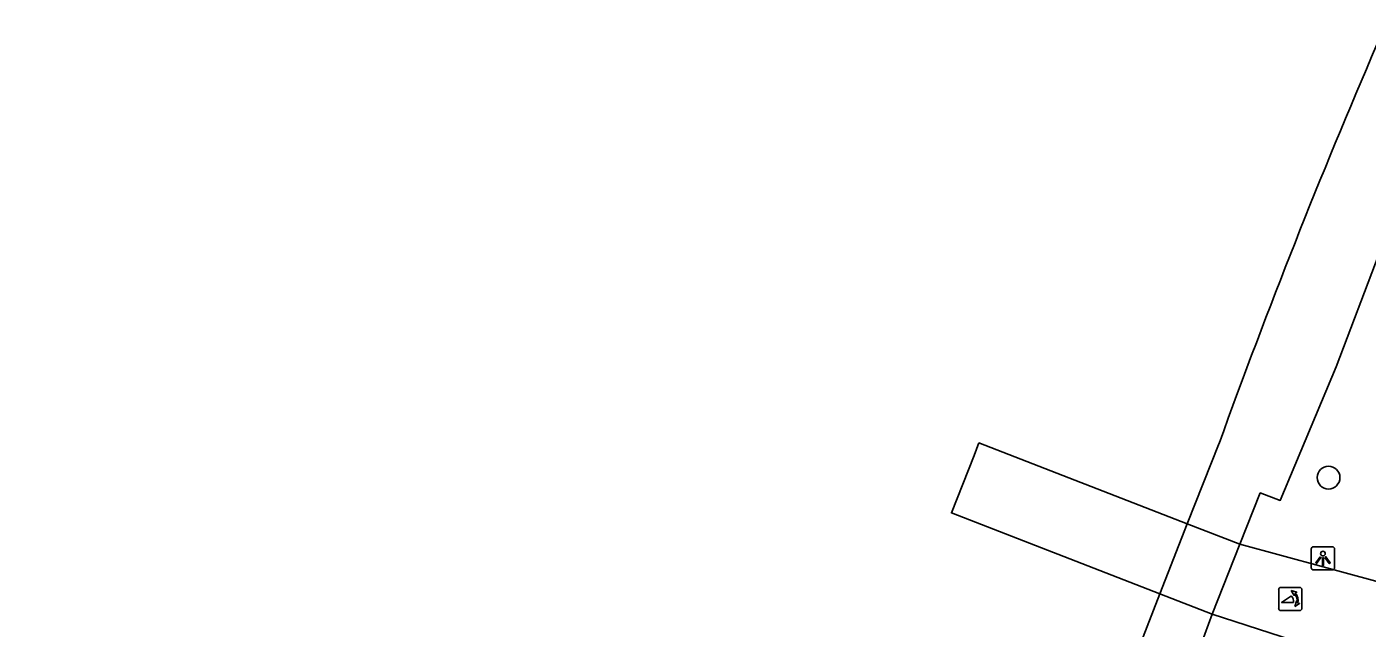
# Model space of a CAD drawing. Extents: x 159040 to 160094, y 381214 to 382518.
# Drawn here: x 159267.9 to 159325.4, y 382037.2 to 382063 of the extents above; entities that cross this region are included whole.
import ezdxf

# ---------------------------------------------------------------- set-up
doc = ezdxf.new("R2010")
doc.units = 0
for name, color, linetype in [('IMGEO_Boom', 7, 'Continuous'), ('IMGEO_Dek', 7, 'Continuous'), ('IMGEO_Fietspad_open', 7, 'Continuous'), ('IMGEO_Groenvoorziening', 7, 'Continuous'), ('IMGEO_Hek', 7, 'Continuous'), ('IMGEO_Lichtpunt', 7, 'Continuous'), ('IMGEO_Poller', 7, 'Continuous'), ('IMGEO_Waterloop', 7, 'Continuous')]:
    doc.layers.add(name, color=color, linetype=linetype)

msp = doc.modelspace()

# ---------------------------------------------------------------- linework, layer by layer
at = {"layer": 'IMGEO_Boom'}
msp.add_circle((159323.772, 382043.628), 0.489, dxfattribs=at)
at = {"layer": 'IMGEO_Dek'}
msp.add_lwpolyline([(159308.771, 382045.123), (159308.559, 382044.584), (159307.586, 382042.111), (159307.586, 382042.111), (159316.529, 382038.644), (159318.774, 382037.773), (159319.972, 382040.773), (159317.712, 382041.638)], close=True, dxfattribs=at)
at = {"layer": 'IMGEO_Fietspad_open'}
for points in [[(159318.774, 382037.773), (159319.972, 382040.773)], [(159335.437, 382037.576), (159334.193, 382037.313), (159332.845, 382037.263), (159323.54, 382039.8), (159319.972, 382040.773)], [(159318.774, 382037.773), (159325.187, 382035.686)]]:
    msp.add_lwpolyline(points, dxfattribs=at)
at = {"layer": 'IMGEO_Groenvoorziening'}
for points in [[(159319.972, 382040.773), (159320.84, 382042.973), (159321.7, 382042.649), (159324.095, 382048.386), (159329.64, 382062.981)], [(159288.748, 381958.825), (159293.874, 381972.525), (159305.335, 382000), (159312.147, 382018.253), (159316.805, 382029.743), (159318.842, 382035.278), (159317.987, 382035.622), (159318.774, 382037.773)]]:
    msp.add_lwpolyline(points, dxfattribs=at)
at = {"layer": 'IMGEO_Hek'}
for points in [[(159308.771, 382045.123), (159317.712, 382041.638)], [(159307.586, 382042.111), (159307.586, 382042.111)], [(159316.529, 382038.644), (159307.586, 382042.111)], [(159319.972, 382040.773), (159317.712, 382041.638)], [(159316.529, 382038.644), (159318.774, 382037.773)]]:
    msp.add_lwpolyline(points, dxfattribs=at)
at = {"layer": 'IMGEO_Lichtpunt'}
for p, q in [((159323.033, 382040.567), (159323.033, 382039.76)), ((159323.033, 382040.567), (159323.033, 382039.76)), ((159323.935, 382040.662), (159323.127, 382040.662)), ((159323.935, 382040.662), (159323.127, 382040.662)), ((159324.029, 382039.76), (159324.029, 382040.567)), ((159324.029, 382039.76), (159324.029, 382040.567)), ((159323.127, 382039.666), (159323.935, 382039.666)), ((159323.127, 382039.666), (159323.935, 382039.666))]:
    msp.add_line(p, q, dxfattribs=at)
for points in [[(159323.407, 382040.231), (159323.446, 382040.203), (159323.258, 382039.941), (159323.22, 382039.968), (159323.407, 382040.231)], [(159323.509, 382040.183), (159323.556, 382040.183), (159323.556, 382039.861), (159323.509, 382039.861), (159323.509, 382040.183)], [(159323.619, 382040.203), (159323.657, 382040.23), (159323.844, 382039.968), (159323.805, 382039.94), (159323.619, 382040.203)]]:
    msp.add_lwpolyline(points, dxfattribs=at)
msp.add_circle((159323.532, 382040.365), 0.0994, dxfattribs=at)
for centre, start, end in [((159323.127, 382040.567), 90, 180), ((159323.127, 382040.567), 90, 180), ((159323.935, 382040.567), 0, 90), ((159323.935, 382040.567), 0, 90), ((159323.127, 382039.76), 180, 270), ((159323.127, 382039.76), 180, 270), ((159323.935, 382039.76), 270, 0), ((159323.935, 382039.76), 270, 360)]:
    msp.add_arc(centre, 0.0946, start, end, dxfattribs=at)
at = {"layer": 'IMGEO_Poller'}
for p, q in [((159322.534, 382038.915), (159321.726, 382038.915)), ((159322.534, 382038.915), (159321.726, 382038.915)), ((159321.632, 382038.82), (159321.632, 382038.013)), ((159321.632, 382038.82), (159321.632, 382038.013)), ((159322.628, 382038.013), (159322.628, 382038.82)), ((159322.628, 382038.013), (159322.628, 382038.82)), ((159321.726, 382037.918), (159322.534, 382037.918)), ((159321.726, 382037.918), (159322.534, 382037.918))]:
    msp.add_line(p, q, dxfattribs=at)
for points in [[(159322.267, 382038.271), (159321.754, 382038.271), (159322.184, 382038.546)], [(159322.311, 382038.644), (159322.299, 382038.571), (159322.174, 382038.776)], [(159322.174, 382038.776), (159322.405, 382038.71), (159322.334, 382038.678)], [(159322.327, 382038.099), (159322.393, 382038.33), (159322.423, 382038.262)], [(159322.459, 382038.235), (159322.531, 382038.224), (159322.327, 382038.099)]]:
    msp.add_lwpolyline(points, dxfattribs=at)
for centre, radius, start, end in [((159321.726, 382038.82), 0.0946, 90, 180), ((159321.726, 382038.82), 0.0946, 90, 180), ((159322.534, 382038.82), 0.0946, 0, 90), ((159322.534, 382038.82), 0.0946, 0, 90), ((159321.939, 382038.321), 0.332, 351.32473, 42.4854), ((159321.953, 382038.331), 0.476, 351.75274, 41.16905), ((159321.953, 382038.331), 0.516, 349.35686, 42.29123), ((159321.726, 382038.013), 0.0946, 180, 270), ((159321.726, 382038.013), 0.0946, 180, 270), ((159322.534, 382038.013), 0.0946, 270, 0), ((159322.534, 382038.013), 0.0946, 270, 0)]:
    msp.add_arc(centre, radius, start, end, dxfattribs=at)
at = {"layer": 'IMGEO_Waterloop'}
msp.add_lwpolyline([(159267.91, 381915.138), (159278.387, 381943.163), (159283.353, 381954.449), (159287.915, 381966.369), (159301.695, 382000), (159303.33, 382003.99), (159308.076, 382016.836), (159316.529, 382038.644), (159317.712, 382041.638), (159319.079, 382045.1)], dxfattribs=at)
msp.add_arc((159608.92, 381940.465), 308.15, 156.72546, 160.1501, dxfattribs=at)

doc.saveas('drawing.dxf')
